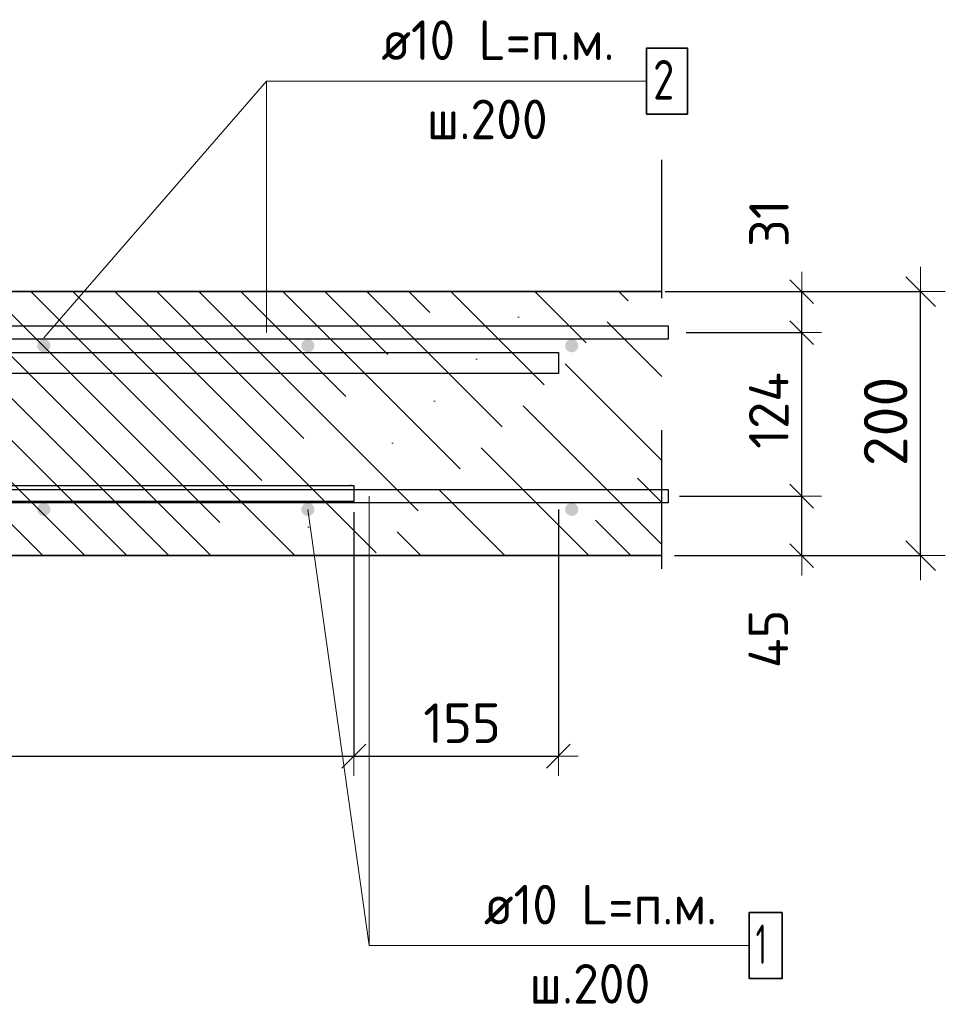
# Model space of a CAD drawing. Header units: metres. Extents: x -38 to 97, y -15 to 21.
# Tile 267 of 276: x 89.195 to 89.896, y -5.771 to -5.025. Entities that reach past the tile are written whole.
import ezdxf

# ---------------------------------------------------------------- set-up
doc = ezdxf.new("R2010")
doc.units = ezdxf.units.M
doc.header["$PDMODE"] = 65
doc.linetypes.add('______4', pattern=[0.135, 0.105, -0.03])
for name, color, linetype, lineweight in [('XR$4$Арм. стержнями верхней зоны', 180, 'Continuous', 35), ('XR$4$Арм. стержнями нижней зоны', 180, 'Continuous', 35), ('XR$4$Арм.стержн.горизонт. 1', 180, 'Continuous', 35), ('XR$4$Арм.стержн.горизонт. 2', 202, 'Continuous', 35), ('XR$4$ВК__отв в полу 1-2 эт', 220, 'Continuous', 25), ('XR$4$Размерная линия (1)', 7, 'Continuous', 13), ('XR$4$Размерная линия_ общее', 7, 'Continuous', 13), ('XR$5$Арм. стержнями верхней зоны', 180, 'Continuous', 35), ('XR$5$Арм. стержнями нижней зоны', 180, 'Continuous', 35), ('XR$5$Арм.стержн.горизонт. 1', 180, 'Continuous', 35), ('XR$5$Арм.стержн.горизонт. 2', 202, 'Continuous', 35), ('XR$5$ВК__отв в полу 1-2 эт', 220, 'Continuous', 25), ('XR$5$Размерная линия (1)', 7, 'Continuous', 13), ('XR$5$Размерная линия_ общее', 7, 'Continuous', 13)]:
    doc.layers.add(name, color=color, linetype=linetype, lineweight=lineweight)
doc.styles.add('ISOCPEUR', font='txt')
doc.dimstyles.new('DIMSTYLE_12', dxfattribs={"dimtxt": 0.03, "dimasz": 0.03, "dimexe": 0, "dimexo": 0, "dimgap": 0.015, "dimtad": 2, "dimdec": 0, "dimlfac": 1000, "dimrnd": 1, "dimzin": 12, "dimdsep": 46, "dimtxsty": 'ISOCPEUR', "dimblk1": 'ALL_ML_STRICH', "dimblk2": 'ALL_ML_STRICH', "dimsah": 1, "dimcen": 0, "dimclrd": 7, "dimclre": 256, "dimclrt": 7, "dimadec": 0, "dimazin": 0, "dimtfac": 1, "dimtdec": 0, "dimtix": 1, "dimtmove": 2, "dimatfit": 3, "dimfxl": 0, "dimtzin": 0, "dimlwd": 0, "dimlwe": -3, "dimarcsym": 0})
doc.dimstyles.new('DIMSTYLE_14', dxfattribs={"dimtxt": 0.03, "dimasz": 0.03, "dimexe": 0, "dimexo": 0, "dimgap": 0.015, "dimtad": 2, "dimdec": 0, "dimlfac": 1000, "dimrnd": 1, "dimzin": 12, "dimdsep": 46, "dimtxsty": 'ISOCPEUR', "dimblk1": 'ALL_ML_STRICH', "dimblk2": 'ALL_ML_STRICH', "dimsah": 1, "dimcen": 0, "dimclrd": 7, "dimclre": 256, "dimclrt": 7, "dimadec": 0, "dimazin": 0, "dimtfac": 1, "dimtdec": 0, "dimtix": 1, "dimtmove": 2, "dimatfit": 3, "dimfxl": 0, "dimtvp": 1.2, "dimtzin": 0, "dimlwd": 0, "dimlwe": -3, "dimarcsym": 0})
doc.dimstyles.new('DIMSTYLE_24', dxfattribs={"dimtxt": 0.03, "dimasz": 0.03, "dimexe": 0, "dimexo": 0, "dimgap": 0.015, "dimtad": 2, "dimdec": 0, "dimlfac": 1000, "dimrnd": 5, "dimzin": 12, "dimdsep": 46, "dimtxsty": 'ISOCPEUR', "dimblk1": 'ALL_ML_STRICH', "dimblk2": 'ALL_ML_STRICH', "dimsah": 1, "dimcen": 0, "dimclrd": 7, "dimclre": 256, "dimclrt": 7, "dimadec": 0, "dimazin": 0, "dimtfac": 1, "dimtdec": 0, "dimtix": 1, "dimtmove": 2, "dimatfit": 3, "dimfxl": 0, "dimtzin": 0, "dimlwd": 0, "dimlwe": -3, "dimarcsym": 0})
doc.dimstyles.new('DIMSTYLE_8', dxfattribs={"dimtxt": 0.033, "dimasz": 0.0375, "dimexe": 0, "dimexo": 0, "dimgap": 0.0165, "dimtad": 2, "dimdec": 0, "dimlfac": 1000, "dimrnd": 1, "dimzin": 12, "dimdsep": 46, "dimtxsty": 'ISOCPEUR', "dimblk1": 'ALL_ML_STRICH', "dimblk2": 'ALL_ML_STRICH', "dimsah": 1, "dimcen": 0, "dimclrd": 7, "dimclre": 256, "dimclrt": 7, "dimadec": 0, "dimazin": 0, "dimtfac": 1, "dimtdec": 0, "dimtix": 1, "dimtmove": 2, "dimatfit": 3, "dimfxl": 0, "dimtzin": 0, "dimlwd": 0, "dimlwe": -3, "dimarcsym": 0})
pattern_1 = [(135, (0, 0), (-0.031819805, -0.031819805), [0.4, -0.05, 0, -0.05]), (135, (-0.01591, -0.01591), (-0.031819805, -0.031819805), [0.8, -0.1, 0.1, -0.1])]

# ---------------------------------------------------------------- blocks, each defined once
blk = doc.blocks.new('ALL_ML_STRICH')
at = {"color": 0, "linetype": 'ByBlock', "lineweight": -2}
for p, q in [((0, -0.5), (0, 0.5)), ((-0.3, -0.3), (0.3, 0.3)), ((-1, 0), (0.5, 0))]:
    blk.add_line(p, q, dxfattribs=at)
blk = doc.blocks.new('*D316')
at = {"layer": 'DEFPOINTS', "color": 7, "linetype": 'Continuous', "lineweight": 13, "transparency": 33554687}
for p in [(89.67095, -5.23081), (89.67095, -5.43081), (89.87752, -5.43081)]:
    blk.add_point(p, dxfattribs=at)
at = {"layer": 'XR$4$Размерная линия_ общее', "color": 253, "linetype": 'Continuous', "lineweight": -2, "true_color": 0xa0a0a0, "transparency": 33554687}
for p, q in [((89.69095, -5.23081), (89.87752, -5.23081)), ((89.69095, -5.43081), (89.87752, -5.43081))]:
    blk.add_line(p, q, dxfattribs=at)
at = {"layer": 'XR$4$Размерная линия_ общее', "color": 7, "linetype": 'Continuous', "lineweight": -2, "transparency": 33554687}
blk.add_line((89.87752, -5.43081), (89.87752, -5.23081), dxfattribs=at)
at = {"layer": 'XR$4$Размерная линия_ общее', "color": 7, "linetype": 'Continuous', "lineweight": 13, "transparency": 33554687, "xscale": 0.0375, "yscale": 0.0375, "zscale": 0.0375}
for p, rotation in [((89.87752, -5.23081), 90), ((89.87752, -5.43081), 270)]:
    blk.add_blockref('ALL_ML_STRICH', p, dxfattribs=dict(at, rotation=rotation))
at = {"layer": 'XR$4$Размерная линия_ общее', "color": 7, "linetype": 'Continuous', "lineweight": 13, "transparency": 33554687, "insert": (89.85102, -5.32916), "char_height": 0.033, "width": 0.099, "attachment_point": 5, "rotation": 90, "style": 'ISOCPEUR'}
blk.add_mtext('\\A1;{200}', dxfattribs=at)
blk = doc.blocks.new('*D517')
at = {"layer": 'DEFPOINTS', "color": 7, "linetype": 'Continuous', "lineweight": 13, "transparency": 33554687}
for p in [(89.67483, -5.38581), (89.68768, -5.43081), (89.78749, -5.43081)]:
    blk.add_point(p, dxfattribs=at)
at = {"layer": 'XR$4$Размерная линия (1)', "color": 9, "linetype": 'Continuous', "lineweight": -2, "true_color": 0xc7c7c7, "transparency": 33554687}
for p, q in [((89.69483, -5.38581), (89.78749, -5.38581)), ((89.70768, -5.43081), (89.78749, -5.43081))]:
    blk.add_line(p, q, dxfattribs=at)
at = {"layer": 'XR$4$Размерная линия (1)', "color": 7, "linetype": 'Continuous', "lineweight": -2, "transparency": 33554687}
blk.add_line((89.78749, -5.43081), (89.78749, -5.38581), dxfattribs=at)
at = {"layer": 'XR$4$Размерная линия (1)', "color": 7, "linetype": 'Continuous', "lineweight": 13, "transparency": 33554687, "xscale": 0.03, "yscale": 0.03, "zscale": 0.03}
for p, rotation in [((89.78749, -5.38581), 90), ((89.78749, -5.43081), 270)]:
    blk.add_blockref('ALL_ML_STRICH', p, dxfattribs=dict(at, rotation=rotation))
at = {"layer": 'XR$4$Размерная линия (1)', "color": 7, "linetype": 'Continuous', "lineweight": 13, "transparency": 33554687, "insert": (89.76218, -5.49394), "char_height": 0.03, "width": 0.06, "attachment_point": 5, "rotation": 90, "style": 'ISOCPEUR'}
blk.add_mtext('\\A1;{45}', dxfattribs=at)
blk = doc.blocks.new('*D518')
at = {"layer": 'DEFPOINTS', "color": 7, "linetype": 'Continuous', "lineweight": 13, "transparency": 33554687}
for p in [(89.67979, -5.26181), (89.67483, -5.38581), (89.78749, -5.38581)]:
    blk.add_point(p, dxfattribs=at)
at = {"layer": 'XR$4$Размерная линия (1)', "color": 9, "linetype": 'Continuous', "lineweight": -2, "true_color": 0xc7c7c7, "transparency": 33554687}
for p, q in [((89.69979, -5.26181), (89.78749, -5.26181)), ((89.69483, -5.38581), (89.78749, -5.38581))]:
    blk.add_line(p, q, dxfattribs=at)
at = {"layer": 'XR$4$Размерная линия (1)', "color": 7, "linetype": 'Continuous', "lineweight": -2, "transparency": 33554687}
blk.add_line((89.78749, -5.38581), (89.78749, -5.26181), dxfattribs=at)
at = {"layer": 'XR$4$Размерная линия (1)', "color": 7, "linetype": 'Continuous', "lineweight": 13, "transparency": 33554687, "xscale": 0.03, "yscale": 0.03, "zscale": 0.03}
for p, rotation in [((89.78749, -5.26181), 90), ((89.78749, -5.38581), 270)]:
    blk.add_blockref('ALL_ML_STRICH', p, dxfattribs=dict(at, rotation=rotation))
at = {"layer": 'XR$4$Размерная линия (1)', "color": 7, "linetype": 'Continuous', "lineweight": 13, "transparency": 33554687, "insert": (89.76249, -5.32081), "char_height": 0.03, "width": 0.09, "attachment_point": 5, "rotation": 90, "style": 'ISOCPEUR'}
blk.add_mtext('\\A1;{124}', dxfattribs=at)
blk = doc.blocks.new('*D519')
at = {"layer": 'DEFPOINTS', "color": 7, "linetype": 'Continuous', "lineweight": 13, "transparency": 33554687}
for p in [(89.66399, -5.23081), (89.67979, -5.26181), (89.78749, -5.26181)]:
    blk.add_point(p, dxfattribs=at)
at = {"layer": 'XR$4$Размерная линия (1)', "color": 9, "linetype": 'Continuous', "lineweight": -2, "true_color": 0xc7c7c7, "transparency": 33554687}
for p, q in [((89.68399, -5.23081), (89.78749, -5.23081)), ((89.69979, -5.26181), (89.78749, -5.26181))]:
    blk.add_line(p, q, dxfattribs=at)
at = {"layer": 'XR$4$Размерная линия (1)', "color": 7, "linetype": 'Continuous', "lineweight": -2, "transparency": 33554687}
blk.add_line((89.78749, -5.26181), (89.78749, -5.23081), dxfattribs=at)
at = {"layer": 'XR$4$Размерная линия (1)', "color": 7, "linetype": 'Continuous', "lineweight": 13, "transparency": 33554687, "xscale": 0.03, "yscale": 0.03, "zscale": 0.03}
for p, rotation in [((89.78749, -5.23081), 90), ((89.78749, -5.26181), 270)]:
    blk.add_blockref('ALL_ML_STRICH', p, dxfattribs=dict(at, rotation=rotation))
at = {"layer": 'XR$4$Размерная линия (1)', "color": 7, "linetype": 'Continuous', "lineweight": 13, "transparency": 33554687, "insert": (89.76263, -5.17898), "char_height": 0.03, "width": 0.06, "attachment_point": 5, "rotation": 90, "style": 'ISOCPEUR'}
blk.add_mtext('\\A1;{31}', dxfattribs=at)
blk = doc.blocks.new('*D525')
at = {"layer": 'DEFPOINTS', "color": 7, "linetype": 'Continuous', "lineweight": 13, "transparency": 33554687}
for p in [(89.44808, -5.37781), (88.56308, -5.43081), (88.56308, -5.58282)]:
    blk.add_point(p, dxfattribs=at)
at = {"layer": 'XR$4$Размерная линия (1)', "color": 9, "linetype": 'Continuous', "lineweight": -2, "true_color": 0xc7c7c7, "transparency": 33554687}
for p, q in [((89.44808, -5.39781), (89.44808, -5.58282)), ((88.56308, -5.45081), (88.56308, -5.58282))]:
    blk.add_line(p, q, dxfattribs=at)
at = {"layer": 'XR$4$Размерная линия (1)', "color": 7, "linetype": 'Continuous', "lineweight": -2, "transparency": 33554687}
blk.add_line((88.56308, -5.58282), (89.44808, -5.58282), dxfattribs=at)
at = {"layer": 'XR$4$Размерная линия (1)', "color": 7, "linetype": 'Continuous', "lineweight": 13, "transparency": 33554687, "xscale": 0.03, "yscale": 0.03, "zscale": 0.03, "rotation": 180}
blk.add_blockref('ALL_ML_STRICH', (88.56308, -5.58282), dxfattribs=at)
at = {"layer": 'XR$4$Размерная линия (1)', "color": 7, "linetype": 'Continuous', "lineweight": 13, "transparency": 33554687, "xscale": 0.03, "yscale": 0.03, "zscale": 0.03}
blk.add_blockref('ALL_ML_STRICH', (89.44808, -5.58282), dxfattribs=at)
at = {"layer": 'XR$4$Размерная линия (1)', "color": 7, "linetype": 'Continuous', "lineweight": 13, "transparency": 33554687, "insert": (89.00708, -5.55782), "char_height": 0.03, "width": 0.09, "attachment_point": 5, "style": 'ISOCPEUR'}
blk.add_mtext('\\A1;{885}', dxfattribs=at)
blk = doc.blocks.new('*D526')
at = {"layer": 'DEFPOINTS', "color": 7, "linetype": 'Continuous', "lineweight": 13, "transparency": 33554687}
for p in [(89.44808, -5.37781), (89.60308, -5.37581), (89.44808, -5.58282)]:
    blk.add_point(p, dxfattribs=at)
at = {"layer": 'XR$4$Размерная линия (1)', "color": 9, "linetype": 'Continuous', "lineweight": -2, "true_color": 0xc7c7c7, "transparency": 33554687}
for p, q in [((89.44808, -5.39781), (89.44808, -5.58282)), ((89.60308, -5.39581), (89.60308, -5.58282))]:
    blk.add_line(p, q, dxfattribs=at)
at = {"layer": 'XR$4$Размерная линия (1)', "color": 7, "linetype": 'Continuous', "lineweight": -2, "transparency": 33554687}
blk.add_line((89.44808, -5.58282), (89.60308, -5.58282), dxfattribs=at)
at = {"layer": 'XR$4$Размерная линия (1)', "color": 7, "linetype": 'Continuous', "lineweight": 13, "transparency": 33554687, "xscale": 0.03, "yscale": 0.03, "zscale": 0.03, "rotation": 180}
blk.add_blockref('ALL_ML_STRICH', (89.44808, -5.58282), dxfattribs=at)
at = {"layer": 'XR$4$Размерная линия (1)', "color": 7, "linetype": 'Continuous', "lineweight": 13, "transparency": 33554687, "xscale": 0.03, "yscale": 0.03, "zscale": 0.03}
blk.add_blockref('ALL_ML_STRICH', (89.60308, -5.58282), dxfattribs=at)
at = {"layer": 'XR$4$Размерная линия (1)', "color": 7, "linetype": 'Continuous', "lineweight": 13, "transparency": 33554687, "insert": (89.53008, -5.55782), "char_height": 0.03, "width": 0.09, "attachment_point": 5, "style": 'ISOCPEUR'}
blk.add_mtext('\\A1;{155}', dxfattribs=at)
blk = doc.blocks.new('*D742')
at = {"layer": 'DEFPOINTS', "color": 7, "linetype": 'Continuous', "lineweight": 13, "transparency": 33554687}
for p in [(89.67095, -5.23081), (89.67095, -5.43081), (89.87752, -5.43081)]:
    blk.add_point(p, dxfattribs=at)
at = {"layer": 'XR$5$Размерная линия_ общее', "color": 253, "linetype": 'Continuous', "lineweight": -2, "true_color": 0xa0a0a0, "transparency": 33554687}
for p, q in [((89.69095, -5.23081), (89.87752, -5.23081)), ((89.69095, -5.43081), (89.87752, -5.43081))]:
    blk.add_line(p, q, dxfattribs=at)
at = {"layer": 'XR$5$Размерная линия_ общее', "color": 7, "linetype": 'Continuous', "lineweight": -2, "transparency": 33554687}
blk.add_line((89.87752, -5.43081), (89.87752, -5.23081), dxfattribs=at)
at = {"layer": 'XR$5$Размерная линия_ общее', "color": 7, "linetype": 'Continuous', "lineweight": 13, "transparency": 33554687, "xscale": 0.0375, "yscale": 0.0375, "zscale": 0.0375}
for p, rotation in [((89.87752, -5.23081), 90), ((89.87752, -5.43081), 270)]:
    blk.add_blockref('ALL_ML_STRICH', p, dxfattribs=dict(at, rotation=rotation))
at = {"layer": 'XR$5$Размерная линия_ общее', "color": 7, "linetype": 'Continuous', "lineweight": 13, "transparency": 33554687, "insert": (89.85102, -5.32916), "char_height": 0.033, "width": 0.099, "attachment_point": 5, "rotation": 90, "style": 'ISOCPEUR'}
blk.add_mtext('\\A1;{200}', dxfattribs=at)
blk = doc.blocks.new('*D805')
at = {"layer": 'DEFPOINTS', "color": 7, "linetype": 'Continuous', "lineweight": 13, "transparency": 33554687}
for p in [(89.67483, -5.38581), (89.68768, -5.43081), (89.78749, -5.43081)]:
    blk.add_point(p, dxfattribs=at)
at = {"layer": 'XR$5$Размерная линия (1)', "color": 9, "linetype": 'Continuous', "lineweight": -2, "true_color": 0xc7c7c7, "transparency": 33554687}
for p, q in [((89.69483, -5.38581), (89.78749, -5.38581)), ((89.70768, -5.43081), (89.78749, -5.43081))]:
    blk.add_line(p, q, dxfattribs=at)
at = {"layer": 'XR$5$Размерная линия (1)', "color": 7, "linetype": 'Continuous', "lineweight": -2, "transparency": 33554687}
blk.add_line((89.78749, -5.43081), (89.78749, -5.38581), dxfattribs=at)
at = {"layer": 'XR$5$Размерная линия (1)', "color": 7, "linetype": 'Continuous', "lineweight": 13, "transparency": 33554687, "xscale": 0.03, "yscale": 0.03, "zscale": 0.03}
for p, rotation in [((89.78749, -5.38581), 90), ((89.78749, -5.43081), 270)]:
    blk.add_blockref('ALL_ML_STRICH', p, dxfattribs=dict(at, rotation=rotation))
at = {"layer": 'XR$5$Размерная линия (1)', "color": 7, "linetype": 'Continuous', "lineweight": 13, "transparency": 33554687, "insert": (89.76218, -5.49394), "char_height": 0.03, "width": 0.06, "attachment_point": 5, "rotation": 90, "style": 'ISOCPEUR'}
blk.add_mtext('\\A1;{45}', dxfattribs=at)
blk = doc.blocks.new('*D806')
at = {"layer": 'DEFPOINTS', "color": 7, "linetype": 'Continuous', "lineweight": 13, "transparency": 33554687}
for p in [(89.67979, -5.26181), (89.67483, -5.38581), (89.78749, -5.38581)]:
    blk.add_point(p, dxfattribs=at)
at = {"layer": 'XR$5$Размерная линия (1)', "color": 9, "linetype": 'Continuous', "lineweight": -2, "true_color": 0xc7c7c7, "transparency": 33554687}
for p, q in [((89.69979, -5.26181), (89.78749, -5.26181)), ((89.69483, -5.38581), (89.78749, -5.38581))]:
    blk.add_line(p, q, dxfattribs=at)
at = {"layer": 'XR$5$Размерная линия (1)', "color": 7, "linetype": 'Continuous', "lineweight": -2, "transparency": 33554687}
blk.add_line((89.78749, -5.38581), (89.78749, -5.26181), dxfattribs=at)
at = {"layer": 'XR$5$Размерная линия (1)', "color": 7, "linetype": 'Continuous', "lineweight": 13, "transparency": 33554687, "xscale": 0.03, "yscale": 0.03, "zscale": 0.03}
for p, rotation in [((89.78749, -5.26181), 90), ((89.78749, -5.38581), 270)]:
    blk.add_blockref('ALL_ML_STRICH', p, dxfattribs=dict(at, rotation=rotation))
at = {"layer": 'XR$5$Размерная линия (1)', "color": 7, "linetype": 'Continuous', "lineweight": 13, "transparency": 33554687, "insert": (89.76249, -5.32081), "char_height": 0.03, "width": 0.09, "attachment_point": 5, "rotation": 90, "style": 'ISOCPEUR'}
blk.add_mtext('\\A1;{124}', dxfattribs=at)
blk = doc.blocks.new('*D807')
at = {"layer": 'DEFPOINTS', "color": 7, "linetype": 'Continuous', "lineweight": 13, "transparency": 33554687}
for p in [(89.66399, -5.23081), (89.67979, -5.26181), (89.78749, -5.26181)]:
    blk.add_point(p, dxfattribs=at)
at = {"layer": 'XR$5$Размерная линия (1)', "color": 9, "linetype": 'Continuous', "lineweight": -2, "true_color": 0xc7c7c7, "transparency": 33554687}
for p, q in [((89.68399, -5.23081), (89.78749, -5.23081)), ((89.69979, -5.26181), (89.78749, -5.26181))]:
    blk.add_line(p, q, dxfattribs=at)
at = {"layer": 'XR$5$Размерная линия (1)', "color": 7, "linetype": 'Continuous', "lineweight": -2, "transparency": 33554687}
blk.add_line((89.78749, -5.26181), (89.78749, -5.23081), dxfattribs=at)
at = {"layer": 'XR$5$Размерная линия (1)', "color": 7, "linetype": 'Continuous', "lineweight": 13, "transparency": 33554687, "xscale": 0.03, "yscale": 0.03, "zscale": 0.03}
for p, rotation in [((89.78749, -5.23081), 90), ((89.78749, -5.26181), 270)]:
    blk.add_blockref('ALL_ML_STRICH', p, dxfattribs=dict(at, rotation=rotation))
at = {"layer": 'XR$5$Размерная линия (1)', "color": 7, "linetype": 'Continuous', "lineweight": 13, "transparency": 33554687, "insert": (89.76263, -5.17898), "char_height": 0.03, "width": 0.06, "attachment_point": 5, "rotation": 90, "style": 'ISOCPEUR'}
blk.add_mtext('\\A1;{31}', dxfattribs=at)
blk = doc.blocks.new('*D813')
at = {"layer": 'DEFPOINTS', "color": 7, "linetype": 'Continuous', "lineweight": 13, "transparency": 33554687}
for p in [(89.44808, -5.37781), (88.56308, -5.43081), (88.56308, -5.58282)]:
    blk.add_point(p, dxfattribs=at)
at = {"layer": 'XR$5$Размерная линия (1)', "color": 9, "linetype": 'Continuous', "lineweight": -2, "true_color": 0xc7c7c7, "transparency": 33554687}
for p, q in [((89.44808, -5.39781), (89.44808, -5.58282)), ((88.56308, -5.45081), (88.56308, -5.58282))]:
    blk.add_line(p, q, dxfattribs=at)
at = {"layer": 'XR$5$Размерная линия (1)', "color": 7, "linetype": 'Continuous', "lineweight": -2, "transparency": 33554687}
blk.add_line((88.56308, -5.58282), (89.44808, -5.58282), dxfattribs=at)
at = {"layer": 'XR$5$Размерная линия (1)', "color": 7, "linetype": 'Continuous', "lineweight": 13, "transparency": 33554687, "xscale": 0.03, "yscale": 0.03, "zscale": 0.03, "rotation": 180}
blk.add_blockref('ALL_ML_STRICH', (88.56308, -5.58282), dxfattribs=at)
at = {"layer": 'XR$5$Размерная линия (1)', "color": 7, "linetype": 'Continuous', "lineweight": 13, "transparency": 33554687, "xscale": 0.03, "yscale": 0.03, "zscale": 0.03}
blk.add_blockref('ALL_ML_STRICH', (89.44808, -5.58282), dxfattribs=at)
at = {"layer": 'XR$5$Размерная линия (1)', "color": 7, "linetype": 'Continuous', "lineweight": 13, "transparency": 33554687, "insert": (89.00708, -5.55782), "char_height": 0.03, "width": 0.09, "attachment_point": 5, "style": 'ISOCPEUR'}
blk.add_mtext('\\A1;{885}', dxfattribs=at)
blk = doc.blocks.new('*D814')
at = {"layer": 'DEFPOINTS', "color": 7, "linetype": 'Continuous', "lineweight": 13, "transparency": 33554687}
for p in [(89.44808, -5.37781), (89.60308, -5.37581), (89.44808, -5.58282)]:
    blk.add_point(p, dxfattribs=at)
at = {"layer": 'XR$5$Размерная линия (1)', "color": 9, "linetype": 'Continuous', "lineweight": -2, "true_color": 0xc7c7c7, "transparency": 33554687}
for p, q in [((89.44808, -5.39781), (89.44808, -5.58282)), ((89.60308, -5.39581), (89.60308, -5.58282))]:
    blk.add_line(p, q, dxfattribs=at)
at = {"layer": 'XR$5$Размерная линия (1)', "color": 7, "linetype": 'Continuous', "lineweight": -2, "transparency": 33554687}
blk.add_line((89.44808, -5.58282), (89.60308, -5.58282), dxfattribs=at)
at = {"layer": 'XR$5$Размерная линия (1)', "color": 7, "linetype": 'Continuous', "lineweight": 13, "transparency": 33554687, "xscale": 0.03, "yscale": 0.03, "zscale": 0.03, "rotation": 180}
blk.add_blockref('ALL_ML_STRICH', (89.44808, -5.58282), dxfattribs=at)
at = {"layer": 'XR$5$Размерная линия (1)', "color": 7, "linetype": 'Continuous', "lineweight": 13, "transparency": 33554687, "xscale": 0.03, "yscale": 0.03, "zscale": 0.03}
blk.add_blockref('ALL_ML_STRICH', (89.60308, -5.58282), dxfattribs=at)
at = {"layer": 'XR$5$Размерная линия (1)', "color": 7, "linetype": 'Continuous', "lineweight": 13, "transparency": 33554687, "insert": (89.53008, -5.55782), "char_height": 0.03, "width": 0.09, "attachment_point": 5, "style": 'ISOCPEUR'}
blk.add_mtext('\\A1;{155}', dxfattribs=at)

msp = doc.modelspace()

# ---------------------------------------------------------------- hatches: boundary and pattern name
at = {"linetype": 'Continuous', "lineweight": 13, "transparency": 33554687}
h = msp.add_hatch(dxfattribs=at)
h.set_pattern_fill('__________540', scale=0.015, style=0, pattern_type=2)
h.set_pattern_definition(pattern_1)
h.paths.add_polyline_path([(88.56308, -5.23081), (88.56308, -5.43081), (89.68134, -5.43081), (89.68134, -5.23081)], flags=0)
h = msp.add_hatch(dxfattribs=at)
h.set_pattern_fill('__________540', scale=0.015, style=0, pattern_type=2)
h.set_pattern_definition(pattern_1)
h.paths.add_polyline_path([(88.56308, -5.23081), (88.56308, -5.43081), (89.68134, -5.43081), (89.68134, -5.23081)], flags=0)
at = {"layer": 'XR$4$Арм. стержнями верхней зоны', "linetype": 'Continuous', "lineweight": 50, "transparency": 33554687}
for points in [[(89.2182, -5.27181), (89.21782, -5.2699), (89.21674, -5.26827), (89.21512, -5.26719), (89.2132, -5.26681), (89.21129, -5.26719), (89.20967, -5.26827), (89.20858, -5.2699), (89.2082, -5.27181), (89.20858, -5.27372), (89.20967, -5.27535), (89.21129, -5.27643), (89.2132, -5.27681), (89.21512, -5.27643), (89.21674, -5.27535), (89.21782, -5.27372)], [(89.4182, -5.27181), (89.41782, -5.2699), (89.41674, -5.26827), (89.41512, -5.26719), (89.4132, -5.26681), (89.41129, -5.26719), (89.40967, -5.26827), (89.40858, -5.2699), (89.4082, -5.27181), (89.40858, -5.27372), (89.40967, -5.27535), (89.41129, -5.27643), (89.4132, -5.27681), (89.41512, -5.27643), (89.41674, -5.27535), (89.41782, -5.27372)], [(89.6182, -5.27181), (89.61782, -5.2699), (89.61674, -5.26827), (89.61512, -5.26719), (89.6132, -5.26681), (89.61129, -5.26719), (89.60967, -5.26827), (89.60858, -5.2699), (89.6082, -5.27181), (89.60858, -5.27372), (89.60967, -5.27535), (89.61129, -5.27643), (89.6132, -5.27681), (89.61512, -5.27643), (89.61674, -5.27535), (89.61782, -5.27372)]]:
    msp.add_hatch(color=4, dxfattribs=at).paths.add_polyline_path(points)
at = {"layer": 'XR$4$Арм. стержнями нижней зоны', "linetype": 'Continuous', "lineweight": 50, "transparency": 33554687}
for points in [[(89.2182, -5.39581), (89.21782, -5.3939), (89.21674, -5.39227), (89.21512, -5.39119), (89.2132, -5.39081), (89.21129, -5.39119), (89.20967, -5.39227), (89.20858, -5.3939), (89.2082, -5.39581), (89.20858, -5.39772), (89.20967, -5.39935), (89.21129, -5.40043), (89.2132, -5.40081), (89.21512, -5.40043), (89.21674, -5.39935), (89.21782, -5.39772)], [(89.4182, -5.39581), (89.41782, -5.3939), (89.41674, -5.39227), (89.41512, -5.39119), (89.4132, -5.39081), (89.41129, -5.39119), (89.40967, -5.39227), (89.40858, -5.3939), (89.4082, -5.39581), (89.40858, -5.39772), (89.40967, -5.39935), (89.41129, -5.40043), (89.4132, -5.40081), (89.41512, -5.40043), (89.41674, -5.39935), (89.41782, -5.39772)], [(89.6182, -5.39581), (89.61782, -5.3939), (89.61674, -5.39227), (89.61512, -5.39119), (89.6132, -5.39081), (89.61129, -5.39119), (89.60967, -5.39227), (89.60858, -5.3939), (89.6082, -5.39581), (89.60858, -5.39772), (89.60967, -5.39935), (89.61129, -5.40043), (89.6132, -5.40081), (89.61512, -5.40043), (89.61674, -5.39935), (89.61782, -5.39772)]]:
    msp.add_hatch(color=4, dxfattribs=at).paths.add_polyline_path(points)
at = {"layer": 'XR$5$Арм. стержнями верхней зоны', "linetype": 'Continuous', "lineweight": 50, "transparency": 33554687}
for points in [[(89.2182, -5.27181), (89.21782, -5.2699), (89.21674, -5.26827), (89.21512, -5.26719), (89.2132, -5.26681), (89.21129, -5.26719), (89.20967, -5.26827), (89.20858, -5.2699), (89.2082, -5.27181), (89.20858, -5.27372), (89.20967, -5.27535), (89.21129, -5.27643), (89.2132, -5.27681), (89.21512, -5.27643), (89.21674, -5.27535), (89.21782, -5.27372)], [(89.4182, -5.27181), (89.41782, -5.2699), (89.41674, -5.26827), (89.41512, -5.26719), (89.4132, -5.26681), (89.41129, -5.26719), (89.40967, -5.26827), (89.40858, -5.2699), (89.4082, -5.27181), (89.40858, -5.27372), (89.40967, -5.27535), (89.41129, -5.27643), (89.4132, -5.27681), (89.41512, -5.27643), (89.41674, -5.27535), (89.41782, -5.27372)], [(89.6182, -5.27181), (89.61782, -5.2699), (89.61674, -5.26827), (89.61512, -5.26719), (89.6132, -5.26681), (89.61129, -5.26719), (89.60967, -5.26827), (89.60858, -5.2699), (89.6082, -5.27181), (89.60858, -5.27372), (89.60967, -5.27535), (89.61129, -5.27643), (89.6132, -5.27681), (89.61512, -5.27643), (89.61674, -5.27535), (89.61782, -5.27372)]]:
    msp.add_hatch(color=4, dxfattribs=at).paths.add_polyline_path(points)
at = {"layer": 'XR$5$Арм. стержнями нижней зоны', "linetype": 'Continuous', "lineweight": 50, "transparency": 33554687}
for points in [[(89.2182, -5.39581), (89.21782, -5.3939), (89.21674, -5.39227), (89.21512, -5.39119), (89.2132, -5.39081), (89.21129, -5.39119), (89.20967, -5.39227), (89.20858, -5.3939), (89.2082, -5.39581), (89.20858, -5.39772), (89.20967, -5.39935), (89.21129, -5.40043), (89.2132, -5.40081), (89.21512, -5.40043), (89.21674, -5.39935), (89.21782, -5.39772)], [(89.4182, -5.39581), (89.41782, -5.3939), (89.41674, -5.39227), (89.41512, -5.39119), (89.4132, -5.39081), (89.41129, -5.39119), (89.40967, -5.39227), (89.40858, -5.3939), (89.4082, -5.39581), (89.40858, -5.39772), (89.40967, -5.39935), (89.41129, -5.40043), (89.4132, -5.40081), (89.41512, -5.40043), (89.41674, -5.39935), (89.41782, -5.39772)], [(89.6182, -5.39581), (89.61782, -5.3939), (89.61674, -5.39227), (89.61512, -5.39119), (89.6132, -5.39081), (89.61129, -5.39119), (89.60967, -5.39227), (89.60858, -5.3939), (89.6082, -5.39581), (89.60858, -5.39772), (89.60967, -5.39935), (89.61129, -5.40043), (89.6132, -5.40081), (89.61512, -5.40043), (89.61674, -5.39935), (89.61782, -5.39772)]]:
    msp.add_hatch(color=4, dxfattribs=at).paths.add_polyline_path(points)

# ---------------------------------------------------------------- linework, layer by layer
at = {"color": 7, "linetype": '______4', "lineweight": 25, "transparency": 33554687}
msp.add_line((89.68134, -5.13081), (89.68134, -5.53081), dxfattribs=at)
msp.add_line((89.68134, -5.13081), (89.68134, -5.53081), dxfattribs=at)
at = {"color": 7, "linetype": 'Continuous', "lineweight": 35, "transparency": 33554687}
for p, q in [((89.68134, -5.23081), (88.56308, -5.23081)), ((89.68134, -5.23081), (88.56308, -5.23081)), ((88.81308, -5.43081), (89.68134, -5.43081)), ((88.81308, -5.43081), (89.68134, -5.43081))]:
    msp.add_line(p, q, dxfattribs=at)
at = {"layer": 'XR$4$Арм. стержнями верхней зоны', "color": 7, "linetype": 'Continuous', "lineweight": 13, "transparency": 33554687}
for q in [(89.66987, -5.07127), (89.38187, -5.26181)]:
    msp.add_line((89.38187, -5.07127), q, dxfattribs=at)
at = {"layer": 'XR$4$Арм. стержнями верхней зоны', "color": 7, "linetype": 'Continuous', "lineweight": 35, "transparency": 33554687}
msp.add_lwpolyline([(89.66987, -5.09627), (89.70087, -5.09627), (89.70087, -5.04627), (89.66987, -5.04627), (89.66987, -5.09627)], dxfattribs=at)
at = {"layer": 'XR$4$Арм. стержнями верхней зоны', "color": 4, "linetype": 'Continuous', "lineweight": 25, "transparency": 33554687}
msp.add_lwpolyline([(88.58808, -5.25681), (89.68634, -5.25681), (89.68634, -5.26681), (88.58808, -5.26681), (88.58808, -5.25681)], dxfattribs=at)
msp.add_lwpolyline([(88.58808, -5.25681), (89.68634, -5.25681), (89.68634, -5.26681), (88.58808, -5.26681), (88.58808, -5.25681)], dxfattribs=at)
at = {"layer": 'XR$4$Арм. стержнями нижней зоны', "color": 7, "linetype": 'Continuous', "lineweight": 13, "transparency": 33554687}
for q in [(89.45962, -5.38581), (89.74762, -5.7263)]:
    msp.add_line((89.45962, -5.7263), q, dxfattribs=at)
at = {"layer": 'XR$4$Арм. стержнями нижней зоны', "color": 4, "linetype": 'Continuous', "lineweight": 25, "transparency": 33554687}
msp.add_lwpolyline([(88.58808, -5.38081), (89.68634, -5.38081), (89.68634, -5.39081), (88.58808, -5.39081), (88.58808, -5.38081)], dxfattribs=at)
msp.add_lwpolyline([(88.58808, -5.38081), (89.68634, -5.38081), (89.68634, -5.39081), (88.58808, -5.39081), (88.58808, -5.38081)], dxfattribs=at)
at = {"layer": 'XR$4$Арм. стержнями нижней зоны', "color": 7, "linetype": 'Continuous', "lineweight": 35, "transparency": 33554687}
msp.add_lwpolyline([(89.74762, -5.7513), (89.77262, -5.7513), (89.77262, -5.7013), (89.74762, -5.7013), (89.74762, -5.7513)], dxfattribs=at)
at = {"layer": 'XR$4$Арм.стержн.горизонт. 1', "color": 7, "linetype": 'Continuous', "lineweight": 25, "transparency": 33554687}
msp.add_lwpolyline([(89.60308, -5.29281), (87.26308, -5.29281), (87.26308, -5.27681), (89.60308, -5.27681), (89.60308, -5.29281)], dxfattribs=at)
msp.add_lwpolyline([(89.60308, -5.29281), (87.26308, -5.29281), (87.26308, -5.27681), (89.60308, -5.27681), (89.60308, -5.29281)], dxfattribs=at)
at = {"layer": 'XR$4$Арм.стержн.горизонт. 2', "color": 34, "linetype": 'Continuous', "lineweight": 25, "transparency": 33554687}
msp.add_lwpolyline([(87.49808, -5.37781), (89.44808, -5.37781), (89.44808, -5.38981), (87.49808, -5.38981), (87.49808, -5.37781)], dxfattribs=at)
msp.add_lwpolyline([(87.49808, -5.37781), (89.44808, -5.37781), (89.44808, -5.38981), (87.49808, -5.38981), (87.49808, -5.37781)], dxfattribs=at)
at = {"layer": 'XR$4$ВК__отв в полу 1-2 эт', "color": 7, "linetype": 'Continuous', "lineweight": 13, "transparency": 33554687}
for p, q in [((89.2132, -5.26581), (89.38187, -5.07127)), ((89.4132, -5.39581), (89.45962, -5.7263))]:
    msp.add_line(p, q, dxfattribs=at)
at = {"layer": 'XR$5$Арм. стержнями верхней зоны', "color": 7, "linetype": 'Continuous', "lineweight": 13, "transparency": 33554687}
for q in [(89.66987, -5.07127), (89.38187, -5.26181)]:
    msp.add_line((89.38187, -5.07127), q, dxfattribs=at)
at = {"layer": 'XR$5$Арм. стержнями верхней зоны', "color": 7, "linetype": 'Continuous', "lineweight": 35, "transparency": 33554687}
msp.add_lwpolyline([(89.66987, -5.09627), (89.70087, -5.09627), (89.70087, -5.04627), (89.66987, -5.04627), (89.66987, -5.09627)], dxfattribs=at)
at = {"layer": 'XR$5$Арм. стержнями верхней зоны', "color": 4, "linetype": 'Continuous', "lineweight": 25, "transparency": 33554687}
msp.add_lwpolyline([(88.58808, -5.25681), (89.68634, -5.25681), (89.68634, -5.26681), (88.58808, -5.26681), (88.58808, -5.25681)], dxfattribs=at)
msp.add_lwpolyline([(88.58808, -5.25681), (89.68634, -5.25681), (89.68634, -5.26681), (88.58808, -5.26681), (88.58808, -5.25681)], dxfattribs=at)
at = {"layer": 'XR$5$Арм. стержнями нижней зоны', "color": 7, "linetype": 'Continuous', "lineweight": 13, "transparency": 33554687}
for q in [(89.45962, -5.38581), (89.74762, -5.7263)]:
    msp.add_line((89.45962, -5.7263), q, dxfattribs=at)
at = {"layer": 'XR$5$Арм. стержнями нижней зоны', "color": 4, "linetype": 'Continuous', "lineweight": 25, "transparency": 33554687}
msp.add_lwpolyline([(88.58808, -5.38081), (89.68634, -5.38081), (89.68634, -5.39081), (88.58808, -5.39081), (88.58808, -5.38081)], dxfattribs=at)
msp.add_lwpolyline([(88.58808, -5.38081), (89.68634, -5.38081), (89.68634, -5.39081), (88.58808, -5.39081), (88.58808, -5.38081)], dxfattribs=at)
at = {"layer": 'XR$5$Арм. стержнями нижней зоны', "color": 7, "linetype": 'Continuous', "lineweight": 35, "transparency": 33554687}
msp.add_lwpolyline([(89.74762, -5.7513), (89.77262, -5.7513), (89.77262, -5.7013), (89.74762, -5.7013), (89.74762, -5.7513)], dxfattribs=at)
at = {"layer": 'XR$5$Арм.стержн.горизонт. 1', "color": 7, "linetype": 'Continuous', "lineweight": 25, "transparency": 33554687}
msp.add_lwpolyline([(89.60308, -5.29281), (87.26308, -5.29281), (87.26308, -5.27681), (89.60308, -5.27681), (89.60308, -5.29281)], dxfattribs=at)
msp.add_lwpolyline([(89.60308, -5.29281), (87.26308, -5.29281), (87.26308, -5.27681), (89.60308, -5.27681), (89.60308, -5.29281)], dxfattribs=at)
at = {"layer": 'XR$5$Арм.стержн.горизонт. 2', "color": 34, "linetype": 'Continuous', "lineweight": 25, "transparency": 33554687}
msp.add_lwpolyline([(87.49808, -5.37781), (89.44808, -5.37781), (89.44808, -5.38981), (87.49808, -5.38981), (87.49808, -5.37781)], dxfattribs=at)
msp.add_lwpolyline([(87.49808, -5.37781), (89.44808, -5.37781), (89.44808, -5.38981), (87.49808, -5.38981), (87.49808, -5.37781)], dxfattribs=at)
at = {"layer": 'XR$5$ВК__отв в полу 1-2 эт', "color": 7, "linetype": 'Continuous', "lineweight": 13, "transparency": 33554687}
for p, q in [((89.2132, -5.26581), (89.38187, -5.07127)), ((89.4132, -5.39581), (89.45962, -5.7263))]:
    msp.add_line(p, q, dxfattribs=at)

# ---------------------------------------------------------------- texts
at = {"layer": 'XR$4$Арм. стержнями верхней зоны', "color": 7, "linetype": 'Continuous', "lineweight": 25, "transparency": 33554687, "char_height": 0.03, "attachment_point": 7, "style": 'ISOCPEUR'}
for s, insert, width in [('\\W0.94;ø10 L=п.м.', (89.46887, -5.05527), 0.1999832), ('\\W0.78;2', (89.67487, -5.08527), 0.0326407), ('\\W0.95;ш.200 ', (89.50337, -5.11527), 0.1311997)]:
    msp.add_mtext(s, dxfattribs=dict(at, insert=insert, width=width))
at = {"layer": 'XR$4$Арм. стержнями нижней зоны', "color": 7, "linetype": 'Continuous', "lineweight": 25, "transparency": 33554687, "char_height": 0.03, "attachment_point": 7, "style": 'ISOCPEUR'}
for s, insert, width in [('\\W0.94;ø10 L=п.м.', (89.54662, -5.7103), 0.1999831), ('\\W0.56;1', (89.75262, -5.7403), 0.0233333), ('\\W0.95;ш.200 ', (89.58112, -5.7703), 0.1311995)]:
    msp.add_mtext(s, dxfattribs=dict(at, insert=insert, width=width))
at = {"layer": 'XR$5$Арм. стержнями верхней зоны', "color": 7, "linetype": 'Continuous', "lineweight": 25, "transparency": 33554687, "char_height": 0.03, "attachment_point": 7, "style": 'ISOCPEUR'}
for s, insert, width in [('\\W0.94;ø10 L=п.м.', (89.46887, -5.05527), 0.1999832), ('\\W0.78;2', (89.67487, -5.08527), 0.0326407), ('\\W0.95;ш.200 ', (89.50337, -5.11527), 0.1311997)]:
    msp.add_mtext(s, dxfattribs=dict(at, insert=insert, width=width))
at = {"layer": 'XR$5$Арм. стержнями нижней зоны', "color": 7, "linetype": 'Continuous', "lineweight": 25, "transparency": 33554687, "char_height": 0.03, "attachment_point": 7, "style": 'ISOCPEUR'}
for s, insert, width in [('\\W0.94;ø10 L=п.м.', (89.54662, -5.7103), 0.1999831), ('\\W0.56;1', (89.75262, -5.7403), 0.0233333), ('\\W0.95;ш.200 ', (89.58112, -5.7703), 0.1311995)]:
    msp.add_mtext(s, dxfattribs=dict(at, insert=insert, width=width))

# ---------------------------------------------------------------- dimensions: what is measured, and where the dimension line sits
at = {"layer": 'XR$4$Размерная линия (1)', "color": 7, "linetype": 'Continuous', "lineweight": 13, "transparency": 33554687}
for base, p1, p2, dimstyle, picture, middle in [((89.78749, -5.23081), (89.69979, -5.26181), (89.68399, -5.23081), 'DIMSTYLE_14', '*D519', (89.76263, -5.17898)), ((89.78749, -5.26181), (89.69483, -5.38581), (89.69979, -5.26181), 'DIMSTYLE_12', '*D518', (89.76249, -5.32081)), ((89.78749, -5.38581), (89.70768, -5.43081), (89.69483, -5.38581), 'DIMSTYLE_14', '*D517', (89.76218, -5.49394))]:
    dim = msp.add_linear_dim(base=base, p1=p1, p2=p2, angle=90, dimstyle=dimstyle, override={"dimpost": '<>', "dimclrd": 7, "dimclre": 9, "dimclrt": 7, "dimlwd": 0, "dimlwe": 65533}, dxfattribs=at)
    dim.commit()
    dim.dimension.update_dxf_attribs({"geometry": picture, "text_midpoint": middle, "dimtype": 160})
for base, p1, p2, picture, middle in [((89.44808, -5.58282), (88.56308, -5.45081), (89.44808, -5.39781), '*D525', (89.00708, -5.55782)), ((89.60308, -5.58282), (89.44808, -5.39781), (89.60308, -5.39581), '*D526', (89.53008, -5.55782))]:
    dim = msp.add_linear_dim(base=base, p1=p1, p2=p2, dimstyle='DIMSTYLE_24', override={"dimpost": '<>', "dimclrd": 7, "dimclre": 9, "dimclrt": 7, "dimlwd": 0, "dimlwe": 65533}, dxfattribs=at)
    dim.commit()
    dim.dimension.update_dxf_attribs({"geometry": picture, "text_midpoint": middle, "dimtype": 160})
at = {"layer": 'XR$4$Размерная линия_ общее', "color": 7, "linetype": 'Continuous', "lineweight": 13, "transparency": 33554687}
dim = msp.add_linear_dim(base=(89.87752, -5.23081), p1=(89.69095, -5.43081), p2=(89.69095, -5.23081), angle=90, dimstyle='DIMSTYLE_8', override={"dimpost": '<>', "dimclrd": 7, "dimclre": 253, "dimclrt": 7, "dimlwd": 0, "dimlwe": 65533}, dxfattribs=at)
dim.commit()
dim.dimension.update_dxf_attribs({"geometry": '*D316', "text_midpoint": (89.85102, -5.32916), "dimtype": 160})
at = {"layer": 'XR$5$Размерная линия (1)', "color": 7, "linetype": 'Continuous', "lineweight": 13, "transparency": 33554687}
for base, p1, p2, dimstyle, picture, middle in [((89.78749, -5.23081), (89.69979, -5.26181), (89.68399, -5.23081), 'DIMSTYLE_14', '*D807', (89.76263, -5.17898)), ((89.78749, -5.26181), (89.69483, -5.38581), (89.69979, -5.26181), 'DIMSTYLE_12', '*D806', (89.76249, -5.32081)), ((89.78749, -5.38581), (89.70768, -5.43081), (89.69483, -5.38581), 'DIMSTYLE_14', '*D805', (89.76218, -5.49394))]:
    dim = msp.add_linear_dim(base=base, p1=p1, p2=p2, angle=90, dimstyle=dimstyle, override={"dimpost": '<>', "dimclrd": 7, "dimclre": 9, "dimclrt": 7, "dimlwd": 0, "dimlwe": 65533}, dxfattribs=at)
    dim.commit()
    dim.dimension.update_dxf_attribs({"geometry": picture, "text_midpoint": middle, "dimtype": 160})
for base, p1, p2, picture, middle in [((89.44808, -5.58282), (88.56308, -5.45081), (89.44808, -5.39781), '*D813', (89.00708, -5.55782)), ((89.60308, -5.58282), (89.44808, -5.39781), (89.60308, -5.39581), '*D814', (89.53008, -5.55782))]:
    dim = msp.add_linear_dim(base=base, p1=p1, p2=p2, dimstyle='DIMSTYLE_24', override={"dimpost": '<>', "dimclrd": 7, "dimclre": 9, "dimclrt": 7, "dimlwd": 0, "dimlwe": 65533}, dxfattribs=at)
    dim.commit()
    dim.dimension.update_dxf_attribs({"geometry": picture, "text_midpoint": middle, "dimtype": 160})
at = {"layer": 'XR$5$Размерная линия_ общее', "color": 7, "linetype": 'Continuous', "lineweight": 13, "transparency": 33554687}
dim = msp.add_linear_dim(base=(89.87752, -5.23081), p1=(89.69095, -5.43081), p2=(89.69095, -5.23081), angle=90, dimstyle='DIMSTYLE_8', override={"dimpost": '<>', "dimclrd": 7, "dimclre": 253, "dimclrt": 7, "dimlwd": 0, "dimlwe": 65533}, dxfattribs=at)
dim.commit()
dim.dimension.update_dxf_attribs({"geometry": '*D742', "text_midpoint": (89.85102, -5.32916), "dimtype": 160})

doc.saveas('drawing.dxf')
